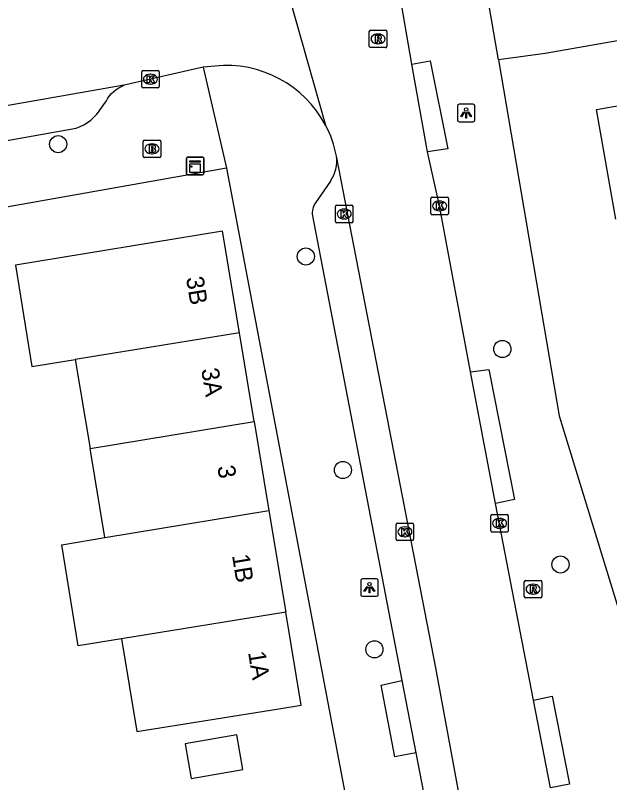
# Model space of a CAD drawing. Extents: x 162880 to 165536, y 384011 to 385179.
# Drawn here: x 164239.51 to 164273.46, y 384539.66 to 384583.49 of the extents above; entities that cross this region are included whole.
import ezdxf

# ---------------------------------------------------------------- set-up
doc = ezdxf.new("R2010")
doc.units = 0
for name, color, linetype in [('IMGEO_Boom', 7, 'Continuous'), ('IMGEO_Brandkraan', 7, 'Continuous'), ('IMGEO_Groenvoorziening', 7, 'Continuous'), ('IMGEO_Kast', 7, 'Continuous'), ('IMGEO_Kolk', 7, 'Continuous'), ('IMGEO_Lichtpunt', 7, 'Continuous'), ('IMGEO_Pand', 7, 'Continuous'), ('IMGEO_Pand_nummerreeks', 7, 'Continuous'), ('IMGEO_Rijbaan_lokaal_open', 7, 'Continuous'), ('IMGEO_Rioolput', 7, 'Continuous'), ('IMGEO_Voetpad_open', 7, 'Continuous')]:
    doc.layers.add(name, color=color, linetype=linetype)

msp = doc.modelspace()

# ---------------------------------------------------------------- linework, layer by layer
at = {"layer": 'IMGEO_Boom'}
for centre in [(164241.951, 384576.134), (164256.098, 384569.716), (164267.327, 384564.431), (164258.219, 384557.518), (164270.646, 384552.124), (164260.018, 384547.276)]:
    msp.add_circle(centre, 0.489, dxfattribs=at)
at = {"layer": 'IMGEO_Brandkraan'}
for p, q in [((164246.811, 384575.443), (164246.811, 384576.295)), ((164246.886, 384576.369), (164247.738, 384576.369)), ((164247.812, 384576.295), (164247.812, 384575.443)), ((164247.299, 384576.149), (164247.324, 384576.149)), ((164247.738, 384575.369), (164246.886, 384575.369)), ((164247.322, 384575.589), (164247.297, 384575.589))]:
    msp.add_line(p, q, dxfattribs=at)
for points in [[(164246.811, 384575.443), (164246.811, 384576.295)], [(164246.886, 384576.369), (164247.738, 384576.369)], [(164247.812, 384576.295), (164247.812, 384575.443)], [(164247.159, 384576.069), (164247.159, 384575.669), (164247.372, 384575.669)], [(164247.39, 384576.069), (164247.159, 384576.069)], [(164247.338, 384575.988), (164247.284, 384575.988), (164247.284, 384575.912)], [(164247.284, 384575.912), (164247.337, 384575.912)], [(164247.346, 384575.836), (164247.284, 384575.836), (164247.284, 384575.755)], [(164247.738, 384575.369), (164246.886, 384575.369)], [(164247.284, 384575.755), (164247.346, 384575.755)]]:
    msp.add_lwpolyline(points, dxfattribs=at)
for centre, radius, start, end in [((164246.888, 384576.293), 0.0765, 91.552, 178.448), ((164246.888, 384576.293), 0.0765, 91.552, 178.448), ((164247.736, 384576.293), 0.0765, 1.552, 88.448), ((164247.736, 384576.293), 0.0765, 1.552, 88.448), ((164247.339, 384575.95), 0.0379, 267.8285, 90.9355), ((164247.347, 384575.795), 0.0404, 269.8759, 90.5077), ((164247.394, 384575.924), 0.145, 59.4692, 91.5367), ((164247.419, 384575.971), 0.0922, 285.5137, 58.1501), ((164247.424, 384575.779), 0.105, 301.3115, 78.989), ((164246.888, 384575.445), 0.0765, 181.552, 268.448), ((164246.888, 384575.445), 0.0765, 181.552, 268.448), ((164247.378, 384575.92), 0.251, 268.6676, 293.5347), ((164247.736, 384575.445), 0.0765, 271.552, 358.448), ((164247.736, 384575.445), 0.0765, 271.552, 358.448)]:
    msp.add_arc(centre, radius, start, end, dxfattribs=at)
for centre, major_axis, ratio, start_param, end_param in [((164247.298, 384575.869), (-0.387, 0.002), 0.722429, 4.712389, 7.853982), ((164247.323, 384575.869), (-0.39, 0.002), 0.717154, 1.570796, 4.712389)]:
    msp.add_ellipse(centre, major_axis=major_axis, ratio=ratio, start_param=start_param, end_param=end_param, dxfattribs=at)
at = {"layer": 'IMGEO_Groenvoorziening'}
msp.add_lwpolyline([(164274.664, 384582.172), (164269.77, 384581.319), (164267.101, 384580.942)], dxfattribs=at)
at = {"layer": 'IMGEO_Kast'}
for p, q in [((164249.35, 384575.391), (164250.191, 384575.391)), ((164250.191, 384575.391), (164249.35, 384575.391)), ((164249.275, 384574.466), (164249.275, 384575.307)), ((164249.275, 384575.307), (164249.275, 384574.466)), ((164250.275, 384575.316), (164250.275, 384574.475)), ((164250.275, 384574.475), (164250.275, 384575.316)), ((164250.2, 384574.391), (164249.359, 384574.391)), ((164249.359, 384574.391), (164250.2, 384574.391))]:
    msp.add_line(p, q, dxfattribs=at)
for points in [[(164249.47, 384575.181), (164250.07, 384575.181), (164250.07, 384575.096), (164249.47, 384575.096), (164249.47, 384575.181)], [(164249.47, 384575.006), (164250.07, 384575.006), (164250.07, 384574.517), (164249.47, 384574.517), (164249.47, 384575.006)]]:
    msp.add_lwpolyline(points, dxfattribs=at)
msp.add_circle((164249.554, 384574.855), 0.0377, dxfattribs=at)
for centre, start, end in [((164249.353, 384575.313), 92.4484, 184.2845), ((164249.353, 384575.313), 92.4484, 184.2845), ((164250.197, 384575.313), 2.4484, 94.2845), ((164250.197, 384575.313), 2.4484, 94.2845), ((164249.353, 384574.469), 182.4484, 274.2845), ((164249.353, 384574.469), 182.4484, 274.2845), ((164250.197, 384574.469), 272.4484, 4.2845), ((164250.197, 384574.469), 272.4484, 4.2845)]:
    msp.add_arc(centre, 0.0779, start, end, dxfattribs=at)
at = {"layer": 'IMGEO_Kolk'}
for p, q in [((164246.722, 384579.419), (164246.722, 384580.271)), ((164246.797, 384580.345), (164247.649, 384580.345)), ((164247.723, 384580.271), (164247.723, 384579.419)), ((164247.21, 384580.125), (164247.235, 384580.125)), ((164247.649, 384579.345), (164246.797, 384579.345)), ((164247.233, 384579.565), (164247.208, 384579.565)), ((164263.244, 384572.18), (164263.244, 384573.032)), ((164263.319, 384573.106), (164264.171, 384573.106)), ((164263.732, 384572.886), (164263.757, 384572.886)), ((164264.245, 384573.032), (164264.245, 384572.18)), ((164257.793, 384571.718), (164257.793, 384572.57)), ((164257.868, 384572.644), (164258.72, 384572.644)), ((164258.281, 384572.424), (164258.306, 384572.424)), ((164258.794, 384572.57), (164258.794, 384571.718)), ((164263.755, 384572.326), (164263.73, 384572.326)), ((164258.304, 384571.864), (164258.279, 384571.864)), ((164264.171, 384572.106), (164263.319, 384572.106)), ((164258.72, 384571.644), (164257.868, 384571.644)), ((164266.667, 384554.051), (164266.667, 384554.903)), ((164266.742, 384554.977), (164267.594, 384554.977)), ((164267.668, 384554.903), (164267.668, 384554.051)), ((164261.258, 384553.561), (164261.258, 384554.413)), ((164261.333, 384554.487), (164262.185, 384554.487)), ((164262.259, 384554.413), (164262.259, 384553.561)), ((164267.155, 384554.757), (164267.18, 384554.757)), ((164261.746, 384554.267), (164261.771, 384554.267)), ((164267.594, 384553.977), (164266.742, 384553.977)), ((164267.178, 384554.197), (164267.153, 384554.197)), ((164262.185, 384553.487), (164261.333, 384553.487)), ((164261.769, 384553.707), (164261.744, 384553.707))]:
    msp.add_line(p, q, dxfattribs=at)
for points in [[(164246.722, 384579.419), (164246.722, 384580.271)], [(164246.797, 384580.345), (164247.649, 384580.345)], [(164247.723, 384580.271), (164247.723, 384579.419)], [(164247.043, 384580.045), (164247.166, 384580.045), (164247.166, 384579.894), (164247.296, 384580.045), (164247.46, 384580.045), (164247.314, 384579.894), (164247.467, 384579.645), (164247.315, 384579.645), (164247.23, 384579.809), (164247.166, 384579.742), (164247.166, 384579.645), (164247.043, 384579.645), (164247.043, 384580.045)], [(164247.649, 384579.345), (164246.797, 384579.345)], [(164263.244, 384572.18), (164263.244, 384573.032)], [(164263.319, 384573.106), (164264.171, 384573.106)], [(164263.565, 384572.806), (164263.688, 384572.806), (164263.688, 384572.655), (164263.818, 384572.806), (164263.982, 384572.806), (164263.836, 384572.655), (164263.989, 384572.406), (164263.837, 384572.406), (164263.752, 384572.57), (164263.688, 384572.503), (164263.688, 384572.406), (164263.565, 384572.406), (164263.565, 384572.806)], [(164264.245, 384573.032), (164264.245, 384572.18)], [(164257.793, 384571.718), (164257.793, 384572.57)], [(164257.868, 384572.644), (164258.72, 384572.644)], [(164258.114, 384572.344), (164258.237, 384572.344), (164258.237, 384572.193), (164258.367, 384572.344), (164258.531, 384572.344), (164258.385, 384572.193), (164258.538, 384571.944), (164258.386, 384571.944), (164258.301, 384572.108), (164258.237, 384572.041), (164258.237, 384571.944), (164258.114, 384571.944), (164258.114, 384572.344)], [(164258.794, 384572.57), (164258.794, 384571.718)], [(164264.171, 384572.106), (164263.319, 384572.106)], [(164258.72, 384571.644), (164257.868, 384571.644)], [(164266.667, 384554.051), (164266.667, 384554.903)], [(164266.742, 384554.977), (164267.594, 384554.977)], [(164267.668, 384554.903), (164267.668, 384554.051)], [(164261.258, 384553.561), (164261.258, 384554.413)], [(164261.333, 384554.487), (164262.185, 384554.487)], [(164262.259, 384554.413), (164262.259, 384553.561)], [(164266.988, 384554.677), (164267.111, 384554.677), (164267.111, 384554.526), (164267.241, 384554.677), (164267.405, 384554.677), (164267.259, 384554.526), (164267.412, 384554.277), (164267.26, 384554.277), (164267.175, 384554.441), (164267.111, 384554.374), (164267.111, 384554.277), (164266.988, 384554.277), (164266.988, 384554.677)], [(164261.579, 384554.187), (164261.702, 384554.187), (164261.702, 384554.036), (164261.832, 384554.187), (164261.996, 384554.187), (164261.85, 384554.036), (164262.003, 384553.787), (164261.851, 384553.787), (164261.766, 384553.951), (164261.702, 384553.884), (164261.702, 384553.787), (164261.579, 384553.787), (164261.579, 384554.187)], [(164267.594, 384553.977), (164266.742, 384553.977)], [(164262.185, 384553.487), (164261.333, 384553.487)]]:
    msp.add_lwpolyline(points, dxfattribs=at)
for centre, start, end in [((164246.799, 384580.269), 91.552, 178.448), ((164246.799, 384580.269), 91.552, 178.448), ((164247.647, 384580.269), 1.552, 88.448), ((164247.647, 384580.269), 1.552, 88.448), ((164246.799, 384579.421), 181.552, 268.448), ((164246.799, 384579.421), 181.552, 268.448), ((164247.647, 384579.421), 271.552, 358.448), ((164247.647, 384579.421), 271.552, 358.448), ((164263.321, 384573.03), 91.552, 178.448), ((164263.321, 384573.03), 91.552, 178.448), ((164264.169, 384573.03), 1.552, 88.448), ((164264.169, 384573.03), 1.552, 88.448), ((164257.87, 384572.568), 91.552, 178.448), ((164257.87, 384572.568), 91.552, 178.448), ((164258.718, 384572.568), 1.552, 88.448), ((164258.718, 384572.568), 1.552, 88.448), ((164263.321, 384572.182), 181.552, 268.448), ((164263.321, 384572.182), 181.552, 268.448), ((164264.169, 384572.182), 271.552, 358.448), ((164264.169, 384572.182), 271.552, 358.448), ((164257.87, 384571.72), 181.552, 268.448), ((164257.87, 384571.72), 181.552, 268.448), ((164258.718, 384571.72), 271.552, 358.448), ((164258.718, 384571.72), 271.552, 358.448), ((164266.744, 384554.901), 91.552, 178.448), ((164266.744, 384554.901), 91.552, 178.448), ((164267.592, 384554.901), 1.552, 88.448), ((164267.592, 384554.901), 1.552, 88.448), ((164261.335, 384554.411), 91.552, 178.448), ((164261.335, 384554.411), 91.552, 178.448), ((164262.183, 384554.411), 1.552, 88.448), ((164262.183, 384554.411), 1.552, 88.448), ((164266.744, 384554.053), 181.552, 268.448), ((164266.744, 384554.053), 181.552, 268.448), ((164267.592, 384554.053), 271.552, 358.448), ((164267.592, 384554.053), 271.552, 358.448), ((164261.335, 384553.563), 181.552, 268.448), ((164261.335, 384553.563), 181.552, 268.448), ((164262.183, 384553.563), 271.552, 358.448), ((164262.183, 384553.563), 271.552, 358.448)]:
    msp.add_arc(centre, 0.0765, start, end, dxfattribs=at)
for centre, major_axis, ratio, start_param, end_param in [((164247.209, 384579.845), (-0.387, 0.002), 0.722429, 4.712389, 7.853982), ((164247.234, 384579.845), (-0.39, 0.002), 0.717154, 1.570796, 4.712389), ((164263.731, 384572.606), (-0.387, 0.002), 0.722429, 4.712389, 7.853982), ((164263.756, 384572.606), (-0.39, 0.002), 0.717154, 1.570796, 4.712389), ((164258.28, 384572.144), (-0.387, 0.002), 0.722429, 4.712389, 7.853982), ((164258.305, 384572.144), (-0.39, 0.002), 0.717154, 1.570796, 4.712389), ((164267.154, 384554.477), (-0.387, 0.002), 0.722429, 4.712389, 7.853982), ((164267.179, 384554.477), (-0.39, 0.002), 0.717154, 1.570796, 4.712389), ((164261.745, 384553.987), (-0.387, 0.002), 0.722429, 4.712389, 7.853982), ((164261.77, 384553.987), (-0.39, 0.002), 0.717154, 1.570796, 4.712389)]:
    msp.add_ellipse(centre, major_axis=major_axis, ratio=ratio, start_param=start_param, end_param=end_param, dxfattribs=at)
at = {"layer": 'IMGEO_Lichtpunt'}
for p, q in [((164264.76, 384578.318), (164264.76, 384577.511)), ((164264.76, 384578.318), (164264.76, 384577.511)), ((164265.662, 384578.413), (164264.854, 384578.413)), ((164265.662, 384578.413), (164264.854, 384578.413)), ((164265.756, 384577.511), (164265.756, 384578.318)), ((164265.756, 384577.511), (164265.756, 384578.318)), ((164264.854, 384577.417), (164265.662, 384577.417)), ((164264.854, 384577.417), (164265.662, 384577.417)), ((164260.137, 384551.301), (164259.329, 384551.301)), ((164260.137, 384551.301), (164259.329, 384551.301)), ((164259.235, 384551.206), (164259.235, 384550.399)), ((164259.235, 384551.206), (164259.235, 384550.399)), ((164260.231, 384550.399), (164260.231, 384551.206)), ((164260.231, 384550.399), (164260.231, 384551.206)), ((164259.329, 384550.305), (164260.137, 384550.305)), ((164259.329, 384550.305), (164260.137, 384550.305))]:
    msp.add_line(p, q, dxfattribs=at)
for points in [[(164265.134, 384577.982), (164265.173, 384577.954), (164264.985, 384577.692), (164264.947, 384577.719), (164265.134, 384577.982)], [(164265.236, 384577.934), (164265.283, 384577.934), (164265.283, 384577.612), (164265.236, 384577.612), (164265.236, 384577.934)], [(164265.346, 384577.954), (164265.384, 384577.981), (164265.571, 384577.719), (164265.532, 384577.691), (164265.346, 384577.954)], [(164259.609, 384550.87), (164259.648, 384550.842), (164259.46, 384550.58), (164259.422, 384550.607), (164259.609, 384550.87)], [(164259.711, 384550.822), (164259.758, 384550.822), (164259.758, 384550.5), (164259.711, 384550.5), (164259.711, 384550.822)], [(164259.821, 384550.842), (164259.859, 384550.869), (164260.046, 384550.607), (164260.007, 384550.579), (164259.821, 384550.842)]]:
    msp.add_lwpolyline(points, dxfattribs=at)
for centre in [(164265.259, 384578.116), (164259.734, 384551.004)]:
    msp.add_circle(centre, 0.0994, dxfattribs=at)
for centre, start, end in [((164264.854, 384578.318), 90, 180), ((164264.854, 384578.318), 90, 180), ((164265.662, 384578.318), 0, 90), ((164265.662, 384578.318), 0, 90), ((164264.854, 384577.511), 180, 270), ((164264.854, 384577.511), 180, 270), ((164265.662, 384577.511), 270, 0), ((164265.662, 384577.511), 270, 360), ((164259.329, 384551.206), 90, 180), ((164259.329, 384551.206), 90, 180), ((164260.137, 384551.206), 0, 90), ((164260.137, 384551.206), 0, 90), ((164259.329, 384550.399), 180, 270), ((164259.329, 384550.399), 180, 270), ((164260.137, 384550.399), 270, 0), ((164260.137, 384550.399), 270, 360)]:
    msp.add_arc(centre, 0.0946, start, end, dxfattribs=at)
at = {"layer": 'IMGEO_Pand'}
for points in [[(164273.804, 384571.852), (164272.713, 384578.117), (164275.292, 384578.566), (164274.664, 384582.172)], [(164252.309, 384565.353), (164251.346, 384571.171), (164239.506, 384569.227), (164240.44, 384563.437), (164242.93, 384563.839)], [(164252.309, 384565.353), (164242.93, 384563.839)], [(164253.145, 384560.299), (164252.309, 384565.353)], [(164242.93, 384563.839), (164243.771, 384558.75)], [(164243.771, 384558.75), (164253.145, 384560.299)], [(164253.145, 384560.299), (164253.986, 384555.214)], [(164244.612, 384553.661), (164243.771, 384558.75)], [(164244.612, 384553.661), (164253.986, 384555.214)], [(164253.986, 384555.214), (164254.949, 384549.398)], [(164245.567, 384547.88), (164243.089, 384547.479), (164242.156, 384553.254), (164244.612, 384553.661)], [(164245.567, 384547.88), (164246.442, 384542.585), (164254.563, 384543.869), (164255.827, 384544.089), (164254.949, 384549.398)], [(164254.949, 384549.398), (164245.567, 384547.88)], [(164252.153, 384542.395), (164249.2, 384541.882), (164249.542, 384539.905), (164252.497, 384540.42), (164252.153, 384542.395)]]:
    msp.add_lwpolyline(points, dxfattribs=at)
at = {"layer": 'IMGEO_Rijbaan_lokaal_open'}
for points in [[(164262.163, 384580.696), (164259.579, 384595.636)], [(164253.114, 384591.753), (164257.225, 384577.221)], [(164263.041, 384575.699), (164262.163, 384580.696)], [(164250.228, 384580.532), (164245.72, 384579.501)], [(164250.905, 384580.597), (164250.228, 384580.532)], [(164245.72, 384579.501), (164218.768, 384574.773)], [(164265.409, 384535.98), (164263.526, 384546.226), (164257.85, 384575.455)], [(164265.514, 384563.129), (164263.745, 384572.606), (164263.041, 384575.699)], [(164266.939, 384555.614), (164265.514, 384563.129)], [(164269.102, 384544.368), (164266.939, 384555.614)], [(164270.071, 384539.369), (164269.102, 384544.368)]]:
    msp.add_lwpolyline(points, dxfattribs=at)
for centre, radius, start, end in [((164251.563, 384574.224), 6.406, 27.8881, 95.8917), ((164251.613, 384574.241), 6.354, 11.0118, 27.9666)]:
    msp.add_arc(centre, radius, start, end, dxfattribs=at)
at = {"layer": 'IMGEO_Rioolput'}
for p, q in [((164259.724, 384581.72), (164259.724, 384582.572)), ((164259.799, 384582.646), (164260.651, 384582.646)), ((164260.212, 384582.426), (164260.237, 384582.426)), ((164260.725, 384582.572), (164260.725, 384581.72)), ((164260.651, 384581.646), (164259.799, 384581.646)), ((164260.235, 384581.866), (164260.21, 384581.866)), ((164268.58, 384550.289), (164268.58, 384551.141)), ((164268.655, 384551.215), (164269.507, 384551.215)), ((164269.068, 384550.995), (164269.093, 384550.995)), ((164269.581, 384551.141), (164269.581, 384550.289)), ((164269.091, 384550.435), (164269.066, 384550.435)), ((164269.507, 384550.215), (164268.655, 384550.215))]:
    msp.add_line(p, q, dxfattribs=at)
for points in [[(164259.724, 384581.72), (164259.724, 384582.572)], [(164259.799, 384582.646), (164260.651, 384582.646)], [(164260.725, 384582.572), (164260.725, 384581.72)], [(164260.313, 384582.344), (164260.061, 384582.346), (164260.061, 384581.946)], [(164260.061, 384581.946), (164260.185, 384581.946), (164260.185, 384582.108), (164260.196, 384582.108)], [(164260.239, 384582.265), (164260.185, 384582.265), (164260.185, 384582.184)], [(164260.185, 384582.184), (164260.237, 384582.184)], [(164260.243, 384582.079), (164260.314, 384581.946), (164260.454, 384581.946), (164260.389, 384582.072)], [(164260.651, 384581.646), (164259.799, 384581.646)], [(164268.58, 384550.289), (164268.58, 384551.141)], [(164268.655, 384551.215), (164269.507, 384551.215)], [(164269.169, 384550.913), (164268.917, 384550.915), (164268.917, 384550.515)], [(164269.095, 384550.834), (164269.041, 384550.834), (164269.041, 384550.753)], [(164269.581, 384551.141), (164269.581, 384550.289)], [(164268.917, 384550.515), (164269.041, 384550.515), (164269.041, 384550.677), (164269.052, 384550.677)], [(164269.041, 384550.753), (164269.093, 384550.753)], [(164269.099, 384550.648), (164269.17, 384550.515), (164269.31, 384550.515), (164269.245, 384550.641)], [(164269.507, 384550.215), (164268.655, 384550.215)]]:
    msp.add_lwpolyline(points, dxfattribs=at)
for centre, radius, start, end in [((164259.801, 384582.57), 0.0765, 91.552, 178.448), ((164259.801, 384582.57), 0.0765, 91.552, 178.448), ((164260.649, 384582.57), 0.0765, 1.552, 88.448), ((164260.649, 384582.57), 0.0765, 1.552, 88.448), ((164260.195, 384582.055), 0.0533, 26.0293, 88.6989), ((164260.221, 384582.373), 0.19, 274.7715, 282.9687), ((164260.245, 384582.169), 0.0964, 77.0061, 93.1865), ((164260.259, 384582.226), 0.0378, 276.6634, 79.6772), ((164260.312, 384582.234), 0.109, 350.3612, 89.416), ((164260.31, 384582.234), 0.112, 277.5842, 350.9817), ((164260.294, 384582.019), 0.108, 29.5134, 73.7905), ((164259.801, 384581.722), 0.0765, 181.552, 268.448), ((164259.801, 384581.722), 0.0765, 181.552, 268.448), ((164260.649, 384581.722), 0.0765, 271.552, 358.448), ((164260.649, 384581.722), 0.0765, 271.552, 358.448), ((164268.657, 384551.139), 0.0765, 91.552, 178.448), ((164268.657, 384551.139), 0.0765, 91.552, 178.448), ((164269.101, 384550.738), 0.0964, 77.0061, 93.1865), ((164269.115, 384550.795), 0.0378, 276.6634, 79.6772), ((164269.168, 384550.803), 0.109, 350.3612, 89.416), ((164269.505, 384551.139), 0.0765, 1.552, 88.448), ((164269.505, 384551.139), 0.0765, 1.552, 88.448), ((164269.051, 384550.624), 0.0533, 26.0293, 88.6989), ((164269.077, 384550.942), 0.19, 274.7715, 282.9687), ((164269.166, 384550.803), 0.112, 277.5842, 350.9817), ((164269.15, 384550.588), 0.108, 29.5134, 73.7905), ((164268.657, 384550.291), 0.0765, 181.552, 268.448), ((164268.657, 384550.291), 0.0765, 181.552, 268.448), ((164269.505, 384550.291), 0.0765, 271.552, 358.448), ((164269.505, 384550.291), 0.0765, 271.552, 358.448)]:
    msp.add_arc(centre, radius, start, end, dxfattribs=at)
for centre, major_axis, ratio, start_param, end_param in [((164260.211, 384582.146), (-0.387, 0.002), 0.722429, 4.712389, 7.853982), ((164260.236, 384582.146), (-0.39, 0.002), 0.717154, 1.570796, 4.712389), ((164269.067, 384550.715), (-0.387, 0.002), 0.722429, 4.712389, 7.853982), ((164269.092, 384550.715), (-0.39, 0.002), 0.717154, 1.570796, 4.712389)]:
    msp.add_ellipse(centre, major_axis=major_axis, ratio=ratio, start_param=start_param, end_param=end_param, dxfattribs=at)
at = {"layer": 'IMGEO_Voetpad_open'}
for points in [[(164267.101, 384580.942), (164266.306, 384585.598)], [(164262.163, 384580.696), (164263.195, 384580.889), (164264.208, 384575.87), (164263.041, 384575.699)], [(164267.101, 384580.942), (164270.578, 384560.608), (164277.096, 384539.33)], [(164250.228, 384580.532), (164251.561, 384574.755)], [(164226.832, 384574.178), (164242.983, 384577.046), (164243.206, 384577.133), (164243.42, 384577.24), (164243.624, 384577.365), (164243.815, 384577.508), (164243.994, 384577.668), (164244.157, 384577.843), (164244.304, 384578.032), (164244.318, 384578.052), (164244.706, 384578.615), (164244.788, 384578.752), (164244.89, 384578.893), (164245.003, 384579.024), (164245.128, 384579.144), (164245.264, 384579.253), (164245.408, 384579.349), (164245.561, 384579.432), (164245.72, 384579.501)], [(164251.561, 384574.755), (164217.068, 384568.651)], [(164251.561, 384574.755), (164258.462, 384538.386), (164258.615, 384538.381), (164260.771, 384527.821)], [(164257.515, 384574.029), (164256.652, 384572.787)], [(164256.473, 384572.043), (164261.591, 384545.494)], [(164265.514, 384563.129), (164266.552, 384563.263), (164268.016, 384555.828), (164266.939, 384555.614)], [(164262.389, 384541.358), (164261.177, 384541.138), (164260.405, 384545.233), (164261.591, 384545.494)], [(164261.591, 384545.494), (164262.389, 384541.358)], [(164269.102, 384544.368), (164270.175, 384544.609), (164271.163, 384539.58), (164270.071, 384539.369)], [(164262.389, 384541.358), (164262.919, 384538.608)]]:
    msp.add_lwpolyline(points, dxfattribs=at)
for centre, radius, start, end in [((164255.783, 384575.188), 2.084, 326.2058, 7.3535), ((164257.555, 384572.176), 1.09, 145.9195, 187.025)]:
    msp.add_arc(centre, radius, start, end, dxfattribs=at)

# ---------------------------------------------------------------- texts
at = {"layer": 'IMGEO_Pand_nummerreeks'}
for s, p in [('3B', (164249.256, 384568.503)), ('3A', (164250.122, 384563.272)), ('3', (164251.04, 384557.714)), ('1B', (164251.88, 384552.643)), ('1A', (164252.798, 384547.1))]:
    msp.add_text(s, height=1, rotation=279.1958, dxfattribs=at).set_placement(p)

doc.saveas('drawing.dxf')
